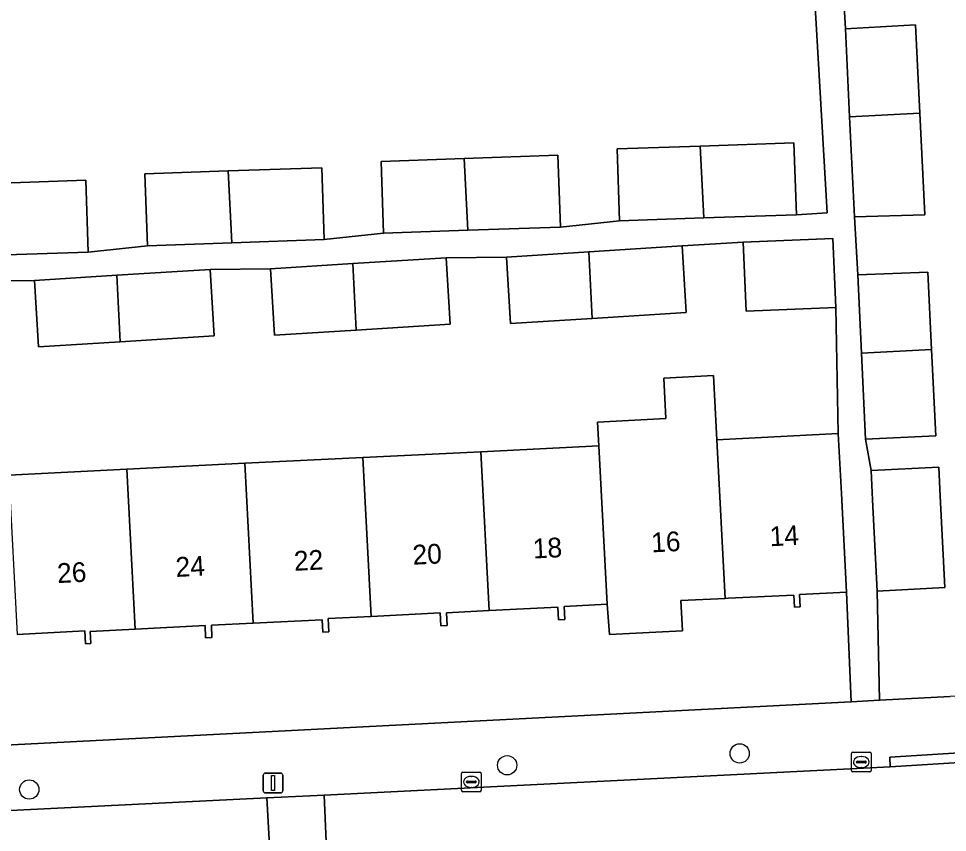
# Model space of a CAD drawing. Extents: x 161084 to 161928, y 385354 to 386522.
# Drawn here: x 161705.23 to 161752.3, y 386128.44 to 386169.7 of the extents above; entities that cross this region are included whole.
import ezdxf

# ---------------------------------------------------------------- set-up
doc = ezdxf.new("R2010")
doc.units = 0
for name, color, linetype in [('IMGEO_Boom', 7, 'Continuous'), ('IMGEO_Erf', 7, 'Continuous'), ('IMGEO_Kolk', 7, 'Continuous'), ('IMGEO_Lichtmast', 7, 'Continuous'), ('IMGEO_Pand', 7, 'Continuous'), ('IMGEO_Pand_nummerreeks', 7, 'Continuous'), ('IMGEO_Rijbaan_lokaal_open', 7, 'Continuous'), ('IMGEO_Voetpad_open', 7, 'Continuous')]:
    doc.layers.add(name, color=color, linetype=linetype)

msp = doc.modelspace()

# ---------------------------------------------------------------- linework, layer by layer
at = {"layer": 'IMGEO_Boom'}
for centre in [(161741.773, 386132.445), (161729.988, 386131.846), (161705.769, 386130.615)]:
    msp.add_circle(centre, 0.489, dxfattribs=at)
at = {"layer": 'IMGEO_Erf'}
for points in [[(161760.3, 386183.591), (161746.453, 386182.91), (161746.536, 386181.168), (161750.094, 386181.372), (161750.307, 386176.886), (161750.514, 386172.523), (161746.955, 386172.34), (161747.133, 386169.183), (161750.691, 386169.387), (161750.904, 386164.901), (161751.149, 386159.745), (161747.592, 386159.643), (161747.754, 386156.704), (161751.315, 386156.849), (161751.502, 386152.916), (161751.709, 386148.553), (161748.15, 386148.37), (161748.435, 386146.785), (161751.86, 386146.953), (161751.933, 386145.479), (161752.164, 386140.85), (161748.739, 386140.679), (161748.855, 386135.141), (161752.44, 386135.325)], [(161703.881, 386161.341), (161708.633, 386161.506), (161708.759, 386157.865), (161711.761, 386158.185), (161711.634, 386161.826), (161715.845, 386161.972), (161720.597, 386162.137), (161720.723, 386158.496), (161723.724, 386158.816), (161723.597, 386162.457), (161727.807, 386162.603), (161732.56, 386162.768), (161732.686, 386159.127), (161735.687, 386159.446), (161735.56, 386163.087), (161739.77, 386163.233), (161744.523, 386163.398), (161744.649, 386159.757), (161746.203, 386159.858), (161745.389, 386173.81)], [(161704.739, 386146.559), (161710.718, 386146.855), (161716.698, 386147.152), (161722.677, 386147.448), (161728.658, 386147.732), (161734.637, 386148.041), (161734.575, 386149.243), (161738.029, 386149.421), (161737.923, 386151.468), (161740.448, 386151.598), (161740.616, 386148.35), (161746.761, 386148.671), (161746.643, 386155.051), (161742.099, 386154.864), (161741.955, 386158.357), (161738.851, 386158.17), (161739.063, 386154.801), (161734.303, 386154.501), (161730.163, 386154.24), (161729.951, 386157.61), (161726.891, 386157.577), (161727.103, 386154.208), (161722.343, 386153.908), (161718.203, 386153.647), (161717.991, 386157.017), (161714.932, 386156.984), (161715.144, 386153.615), (161710.384, 386153.315), (161706.244, 386153.054), (161706.032, 386156.424), (161702.972, 386156.391)], [(161663.31, 386130.76), (161747.425, 386135.068), (161747.183, 386140.621), (161744.802, 386140.502), (161744.833, 386139.88), (161744.548, 386139.866), (161744.517, 386140.477), (161741.191, 386140.311), (161741.032, 386140.303), (161738.795, 386140.191), (161738.874, 386138.661), (161735.179, 386138.47), (161735.052, 386140.005), (161732.876, 386139.896), (161732.909, 386139.23), (161732.584, 386139.213), (161732.552, 386139.856), (161729.074, 386139.683), (161726.915, 386139.575), (161726.947, 386138.935), (161726.626, 386138.919), (161726.594, 386139.569), (161723.094, 386139.394), (161720.917, 386139.285), (161720.95, 386138.608), (161720.645, 386138.593), (161720.613, 386139.223), (161717.117, 386139.049), (161714.997, 386138.943), (161715.027, 386138.329), (161714.707, 386138.313), (161714.676, 386138.925), (161711.137, 386138.748), (161708.851, 386138.634), (161708.882, 386138.015), (161708.614, 386138.002), (161708.581, 386138.654), (161705.156, 386138.483)]]:
    msp.add_lwpolyline(points, dxfattribs=at)
at = {"layer": 'IMGEO_Kolk'}
for p, q in [((161747.437, 386131.584), (161747.437, 386132.436)), ((161747.512, 386132.51), (161748.364, 386132.51)), ((161747.925, 386132.29), (161747.95, 386132.29)), ((161748.438, 386132.436), (161748.438, 386131.584)), ((161747.696, 386132.004), (161747.696, 386132.016)), ((161748.134, 386131.967), (161747.736, 386131.967)), ((161747.739, 386132.053), (161748.137, 386132.053)), ((161747.948, 386131.73), (161747.923, 386131.73)), ((161748.18, 386132.016), (161748.18, 386132.004)), ((161727.673, 386130.577), (161727.673, 386131.429)), ((161727.748, 386131.503), (161728.6, 386131.503)), ((161728.161, 386131.283), (161728.186, 386131.283)), ((161728.674, 386131.429), (161728.674, 386130.577)), ((161748.364, 386131.51), (161747.512, 386131.51)), ((161727.932, 386130.997), (161727.932, 386131.009)), ((161728.37, 386130.96), (161727.972, 386130.96)), ((161727.975, 386131.046), (161728.373, 386131.046)), ((161728.416, 386131.009), (161728.416, 386130.997)), ((161728.6, 386130.503), (161727.748, 386130.503)), ((161728.184, 386130.723), (161728.159, 386130.723))]:
    msp.add_line(p, q, dxfattribs=at)
for points in [[(161747.437, 386131.584), (161747.437, 386132.436)], [(161747.512, 386132.51), (161748.364, 386132.51)], [(161748.438, 386132.436), (161748.438, 386131.584)], [(161727.673, 386130.577), (161727.673, 386131.429)], [(161727.748, 386131.503), (161728.6, 386131.503)], [(161728.674, 386131.429), (161728.674, 386130.577)], [(161748.364, 386131.51), (161747.512, 386131.51)], [(161728.6, 386130.503), (161727.748, 386130.503)]]:
    msp.add_lwpolyline(points, dxfattribs=at)
for centre, radius, start, end in [((161747.514, 386132.434), 0.0765, 91.552, 178.448), ((161747.514, 386132.434), 0.0765, 91.552, 178.448), ((161748.362, 386132.434), 0.0765, 1.552, 88.448), ((161748.362, 386132.434), 0.0765, 1.552, 88.448), ((161747.736, 386132.013), 0.0403, 85.8775, 175.7526), ((161747.733, 386132.003), 0.0366, 178.938, 274.7102), ((161748.137, 386132.01), 0.043, 264.8664, 352.4533), ((161748.141, 386132.015), 0.0386, 1.7309, 96.639), ((161727.75, 386131.427), 0.0765, 91.552, 178.448), ((161727.75, 386131.427), 0.0765, 91.552, 178.448), ((161728.598, 386131.427), 0.0765, 1.552, 88.448), ((161728.598, 386131.427), 0.0765, 1.552, 88.448), ((161747.514, 386131.586), 0.0765, 181.552, 268.448), ((161747.514, 386131.586), 0.0765, 181.552, 268.448), ((161748.362, 386131.586), 0.0765, 271.552, 358.448), ((161748.362, 386131.586), 0.0765, 271.552, 358.448), ((161727.972, 386131.006), 0.0403, 85.8775, 175.7526), ((161727.969, 386130.996), 0.0366, 178.938, 274.7102), ((161728.373, 386131.003), 0.043, 264.8664, 352.4533), ((161728.377, 386131.008), 0.0386, 1.7309, 96.639), ((161727.75, 386130.579), 0.0765, 181.552, 268.448), ((161727.75, 386130.579), 0.0765, 181.552, 268.448), ((161728.598, 386130.579), 0.0765, 271.552, 358.448), ((161728.598, 386130.579), 0.0765, 271.552, 358.448)]:
    msp.add_arc(centre, radius, start, end, dxfattribs=at)
for centre, major_axis, ratio, start_param, end_param in [((161747.924, 386132.01), (-0.387, 0.002), 0.722429, 4.712389, 7.853982), ((161747.949, 386132.01), (-0.39, 0.002), 0.717154, 1.570796, 4.712389), ((161728.16, 386131.003), (-0.387, 0.002), 0.722429, 4.712389, 7.853982), ((161728.185, 386131.003), (-0.39, 0.002), 0.717154, 1.570796, 4.712389)]:
    msp.add_ellipse(centre, major_axis=major_axis, ratio=ratio, start_param=start_param, end_param=end_param, dxfattribs=at)
at = {"layer": 'IMGEO_Lichtmast'}
for p, q in [((161717.626, 386130.545), (161717.626, 386131.345)), ((161717.626, 386131.345), (161717.626, 386130.545)), ((161717.726, 386131.445), (161718.516, 386131.445)), ((161718.516, 386131.445), (161717.726, 386131.445)), ((161718.616, 386131.345), (161718.616, 386130.545)), ((161718.616, 386130.545), (161718.616, 386131.345)), ((161718.516, 386130.445), (161717.726, 386130.445)), ((161717.726, 386130.445), (161718.516, 386130.445))]:
    msp.add_line(p, q, dxfattribs=at)
msp.add_lwpolyline([(161718.046, 386131.32), (161718.196, 386131.32), (161718.196, 386130.57), (161718.046, 386130.57), (161718.046, 386131.32)], dxfattribs=at)
for centre, start, end in [((161717.726, 386131.345), 90, 180), ((161717.726, 386131.345), 90, 180), ((161718.516, 386131.345), 0, 90), ((161718.516, 386131.345), 360, 90), ((161717.726, 386130.545), 180, 270), ((161717.726, 386130.545), 180, 270), ((161718.516, 386130.545), 270, 0), ((161718.516, 386130.545), 270, 0)]:
    msp.add_arc(centre, 0.1, start, end, dxfattribs=at)
at = {"layer": 'IMGEO_Pand'}
for points in [[(161750.691, 386169.387), (161747.133, 386169.183), (161747.345, 386164.723), (161750.904, 386164.901)], [(161750.904, 386164.901), (161747.345, 386164.723), (161747.592, 386159.643), (161751.149, 386159.745)], [(161739.77, 386163.233), (161739.962, 386159.594), (161744.649, 386159.757), (161744.523, 386163.398)], [(161739.962, 386159.594), (161739.77, 386163.233), (161735.56, 386163.087), (161735.687, 386159.446)], [(161723.597, 386162.457), (161723.724, 386158.816), (161727.998, 386158.964), (161727.807, 386162.603)], [(161732.686, 386159.127), (161732.56, 386162.768), (161727.807, 386162.603), (161727.998, 386158.964)], [(161711.634, 386161.826), (161711.761, 386158.185), (161716.036, 386158.333), (161715.845, 386161.972)], [(161720.723, 386158.496), (161720.597, 386162.137), (161715.845, 386161.972), (161716.036, 386158.333)], [(161708.759, 386157.865), (161708.633, 386161.506), (161703.881, 386161.341), (161704.072, 386157.702)], [(161734.129, 386157.873), (161734.303, 386154.501), (161739.063, 386154.801), (161738.851, 386158.17)], [(161746.499, 386158.543), (161741.955, 386158.357), (161742.099, 386154.864), (161746.643, 386155.051)], [(161734.303, 386154.501), (161734.129, 386157.873), (161729.951, 386157.61), (161730.163, 386154.24)], [(161717.991, 386157.017), (161718.203, 386153.647), (161722.343, 386153.908), (161722.168, 386157.28)], [(161727.103, 386154.208), (161726.891, 386157.577), (161722.168, 386157.28), (161722.343, 386153.908)], [(161706.032, 386156.424), (161706.244, 386153.054), (161710.384, 386153.315), (161710.21, 386156.687)], [(161715.144, 386153.615), (161714.932, 386156.984), (161710.21, 386156.687), (161710.384, 386153.315)], [(161751.315, 386156.849), (161747.754, 386156.704), (161747.943, 386152.738), (161751.502, 386152.916)], [(161748.15, 386148.37), (161751.709, 386148.553), (161751.502, 386152.916), (161747.943, 386152.738)], [(161735.052, 386140.005), (161735.179, 386138.47), (161738.874, 386138.661), (161738.795, 386140.191), (161741.032, 386140.303), (161740.616, 386148.35), (161740.448, 386151.598), (161737.923, 386151.468), (161738.029, 386149.421), (161734.575, 386149.243), (161734.637, 386148.041)], [(161741.032, 386140.303), (161741.191, 386140.311), (161744.517, 386140.477), (161744.548, 386139.866), (161744.833, 386139.88), (161744.802, 386140.502), (161747.183, 386140.621), (161746.934, 386145.615), (161746.761, 386148.671), (161740.616, 386148.35)], [(161728.658, 386147.732), (161722.677, 386147.448), (161723.094, 386139.394), (161726.594, 386139.569), (161726.626, 386138.919), (161726.947, 386138.935), (161726.915, 386139.575), (161729.074, 386139.683)], [(161734.637, 386148.041), (161728.658, 386147.732), (161729.074, 386139.683), (161732.552, 386139.856), (161732.584, 386139.213), (161732.909, 386139.23), (161732.876, 386139.896), (161735.052, 386140.005)], [(161722.677, 386147.448), (161716.698, 386147.152), (161717.117, 386139.049), (161720.613, 386139.223), (161720.645, 386138.593), (161720.95, 386138.608), (161720.917, 386139.285), (161723.094, 386139.394)], [(161710.718, 386146.855), (161704.739, 386146.559), (161705.156, 386138.483), (161708.581, 386138.654), (161708.614, 386138.002), (161708.882, 386138.015), (161708.851, 386138.634), (161711.137, 386138.748)], [(161711.137, 386138.748), (161714.676, 386138.925), (161714.707, 386138.313), (161715.027, 386138.329), (161714.997, 386138.943), (161717.117, 386139.049), (161716.698, 386147.152), (161710.718, 386146.855)], [(161752.164, 386140.85), (161751.933, 386145.479), (161751.86, 386146.953), (161748.435, 386146.785), (161748.508, 386145.308), (161748.739, 386140.679)]]:
    msp.add_lwpolyline(points, close=True, dxfattribs=at)
at = {"layer": 'IMGEO_Rijbaan_lokaal_open'}
for points in [[(161812.884, 386135.042), (161787.729, 386133.732), (161786.882, 386133.688), (161769.921, 386132.899), (161769.853, 386132.903), (161753.458, 386132.019), (161749.407, 386131.767), (161720.708, 386130.327), (161720.995, 386123.676), (161721.014, 386123.442), (161750.338, 386124.951), (161764.487, 386125.69), (161768.06, 386125.832), (161783.599, 386126.548), (161801.501, 386127.579), (161801.753, 386127.548), (161813.21, 386128.073)], [(161720.708, 386130.327), (161717.807, 386130.203), (161718.178, 386123.526), (161718.178, 386123.292), (161721.014, 386123.442), (161720.995, 386123.676)], [(161717.807, 386130.203), (161662.373, 386127.451), (161658.596, 386127.212), (161654.499, 386127.011), (161654.882, 386120.145), (161690.475, 386121.849), (161708.888, 386122.826), (161708.954, 386122.821), (161718.178, 386123.292), (161718.178, 386123.526)]]:
    msp.add_lwpolyline(points, close=True, dxfattribs=at)
at = {"layer": 'IMGEO_Voetpad_open'}
for points in [[(161745.389, 386173.81), (161746.203, 386159.858), (161744.649, 386159.757), (161739.962, 386159.594), (161735.687, 386159.446), (161732.686, 386159.127), (161727.998, 386158.964), (161723.724, 386158.816), (161720.723, 386158.496), (161716.036, 386158.333), (161711.761, 386158.185), (161708.759, 386157.865), (161704.072, 386157.702)], [(161702.972, 386156.391), (161706.032, 386156.424), (161710.21, 386156.687), (161714.932, 386156.984), (161717.991, 386157.017), (161722.168, 386157.28), (161726.891, 386157.577), (161729.951, 386157.61), (161734.129, 386157.873), (161738.851, 386158.17), (161741.955, 386158.357), (161746.499, 386158.543), (161746.643, 386155.051), (161746.761, 386148.671), (161746.934, 386145.615), (161747.183, 386140.621), (161747.425, 386135.068), (161748.855, 386135.141), (161748.739, 386140.679), (161748.508, 386145.308), (161748.435, 386146.785), (161748.15, 386148.37), (161747.943, 386152.738), (161747.754, 386156.704), (161747.592, 386159.643), (161747.345, 386164.723), (161747.133, 386169.183), (161746.955, 386172.34)], [(161773.99, 386134.864), (161769.079, 386136.177), (161762.68, 386135.849), (161752.44, 386135.325), (161748.855, 386135.141), (161747.425, 386135.068), (161663.31, 386130.76), (161661.803, 386130.683), (161658.405, 386130.509), (161643.552, 386129.748), (161643.251, 386129.733), (161638.311, 386128.173)], [(161642.297, 386126.439), (161651.678, 386126.857), (161654.499, 386127.011), (161658.596, 386127.212), (161658.569, 386127.733), (161662.346, 386127.978), (161662.373, 386127.451), (161717.807, 386130.203), (161720.708, 386130.327), (161749.407, 386131.767), (161749.381, 386132.261), (161753.432, 386132.518), (161753.458, 386132.019), (161769.853, 386132.903)]]:
    msp.add_lwpolyline(points, dxfattribs=at)
msp.add_lwpolyline([(161753.432, 386132.518), (161749.381, 386132.261), (161749.407, 386131.767), (161753.458, 386132.019)], close=True, dxfattribs=at)

# ---------------------------------------------------------------- texts
at = {"layer": 'IMGEO_Pand_nummerreeks'}
for s, p in [('14', (161743.316, 386142.945)), ('16', (161737.313, 386142.635)), ('20', (161725.217, 386142.009)), ('18', (161731.312, 386142.324)), ('22', (161719.208, 386141.699)), ('26', (161707.203, 386141.078)), ('24', (161713.207, 386141.389))]:
    msp.add_text(s, height=1, rotation=2.9585, dxfattribs=at).set_placement(p)

doc.saveas('drawing.dxf')
